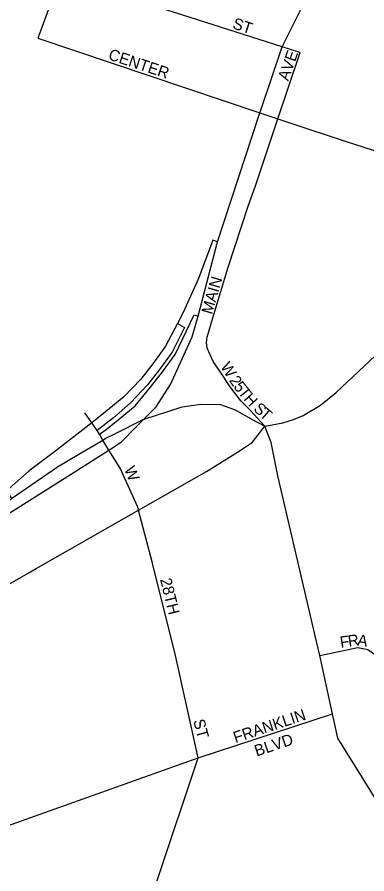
# Model space of a CAD drawing. Extents: x -561 to 1170, y 0 to 846.
# Drawn here: x 229.07 to 233.22, y 275.8 to 285.96 of the extents above; entities that cross this region are included whole.
import ezdxf

# ---------------------------------------------------------------- set-up
doc = ezdxf.new("R2010")
doc.units = 0
for name, color, linetype in [('GM_X_City_Street', 7, 'Continuous'), ('GM_X_City_Street_Text', 7, 'Continuous'), ('GM_X_Interchange_Ramps', 7, 'Continuous'), ('GM_X_State_Route', 7, 'Continuous'), ('GM_X_US_Route', 7, 'Continuous')]:
    doc.layers.add(name, color=color, linetype=linetype)

msp = doc.modelspace()

# ---------------------------------------------------------------- linework, layer by layer
at = {"layer": 'GM_X_City_Street'}
for points in [[(229.634, 286.644), (229.623, 286.536), (229.588, 286.448), (229.364, 285.836)], [(232.413, 285.545), (232.215, 285.608), (229.588, 286.448)], [(229.364, 285.836), (229.318, 285.711), (231.952, 284.824), (232.165, 284.753), (232.304, 284.707)], [(232.165, 284.753), (232.43, 285.539), (232.413, 285.545)], [(231.392, 282.393), (231.574, 282.993), (231.811, 283.717), (231.899, 283.96), (232.165, 284.753)], [(232.304, 284.707), (232.973, 284.486), (233.702, 284.252)], [(232.008, 281.109), (231.834, 281.296), (231.723, 281.407), (231.597, 281.574), (231.475, 281.759), (231.398, 281.873), (231.327, 282.032), (231.318, 282.099), (231.327, 282.164), (231.392, 282.393)], [(230.021, 281.055), (229.957, 281.149), (229.875, 281.265)], [(230.512, 280.112), (230.503, 280.146), (230.295, 280.61), (230.159, 280.824), (230.089, 280.943), (230.047, 281.013), (230.021, 281.055)], [(231.217, 277.172), (230.951, 278.386), (230.679, 279.482), (230.512, 280.112)], [(232.662, 278.388), (233.112, 278.482), (233.232, 278.46), (233.384, 278.351), (233.722, 277.986), (234.005, 277.823), (234.443, 277.594), (235.088, 277.284), (235.529, 277.126), (235.823, 277.066), (236.039, 277.034), (236.553, 277.05), (237.156, 277.125)], [(231.085, 277.124), (231.217, 277.172), (232.812, 277.695)], [(232.08, 259.688), (232.008, 261.687), (231.963, 263.79), (231.915, 264.765), (231.869, 265.021), (231.578, 265.97), (231.224, 267.059), (230.696, 268.124), (229.972, 269.654), (229.373, 270.892), (229.271, 271.075), (229.271, 271.165), (229.29, 271.245), (229.43, 271.639), (229.871, 273.119), (230.734, 275.717), (231.217, 277.172)], [(225.254, 275.047), (231.085, 277.124)]]:
    msp.add_lwpolyline(points, dxfattribs=at)
at = {"layer": 'GM_X_Interchange_Ramps'}
for points in [[(231.448, 283.295), (231.393, 283.312), (231.222, 282.859), (231.041, 282.455), (230.974, 282.326), (230.833, 282.055), (230.681, 281.848), (230.539, 281.666), (230.337, 281.454), (230.121, 281.277), (229.957, 281.149), (229.515, 280.802), (229.213, 280.578), (228.946, 280.341), (229.006, 280.248)], [(230.047, 281.013), (230.128, 281.068), (230.272, 281.182), (230.47, 281.35), (230.652, 281.569), (230.794, 281.751), (230.946, 281.958), (231.172, 282.429), (231.217, 282.414)], [(230.974, 282.326), (231.057, 282.279), (230.911, 281.987), (230.759, 281.78), (230.618, 281.598), (230.415, 281.386), (230.214, 281.208), (230.093, 281.113), (230.021, 281.055)]]:
    msp.add_lwpolyline(points, dxfattribs=at)
at = {"layer": 'GM_X_State_Route'}
for points in [[(231.962, 284.856), (232.215, 285.608), (232.527, 286.237), (234.004, 288.734), (234.171, 288.986), (234.323, 289.185), (234.542, 289.378), (234.942, 289.688), (235.422, 289.997), (235.797, 290.199), (235.909, 290.259), (236.029, 290.326)], [(231.217, 282.414), (231.448, 283.295), (231.952, 284.824), (231.962, 284.856)], [(230.473, 281.087), (230.575, 281.189), (230.721, 281.335), (230.892, 281.603), (231.146, 282.167), (231.217, 282.414)], [(228.397, 279.656), (228.922, 280.038), (229.585, 280.461), (230.159, 280.824), (230.309, 280.922), (230.473, 281.087)]]:
    msp.add_lwpolyline(points, dxfattribs=at)
at = {"layer": 'GM_X_US_Route'}
for points in [[(232.008, 281.109), (232.222, 281.147), (232.35, 281.186), (232.465, 281.234), (232.671, 281.356), (232.857, 281.507), (233.985, 282.57), (235.253, 283.781), (235.771, 284.276), (236.471, 284.895), (237.099, 285.451), (237.56, 285.809), (237.8, 286.071), (238.271, 286.495)], [(230.221, 281.012), (230.575, 281.189), (230.577, 281.19), (231.03, 281.335), (231.252, 281.369), (231.483, 281.365), (231.657, 281.301), (231.869, 281.181), (232.008, 281.109)], [(230.512, 280.112), (231.316, 280.571), (231.717, 280.819), (231.862, 280.917), (232.008, 281.109)], [(232.623, 278.552), (232.165, 280.52), (232.084, 280.912), (232.008, 281.109)], [(229.805, 280.775), (230.089, 280.943), (230.117, 280.96), (230.221, 281.012)], [(228.397, 279.656), (228.731, 280.015), (229.006, 280.248), (229.183, 280.373), (229.552, 280.626), (229.805, 280.775)], [(229.299, 279.418), (230.512, 280.112)], [(222.099, 276.091), (224.386, 276.909), (225.255, 277.189), (225.84, 277.429), (226.412, 277.763), (229.201, 279.362), (229.299, 279.418)], [(234.867, 274.136), (233.973, 275.638), (232.876, 277.408), (232.812, 277.695), (232.662, 278.388), (232.623, 278.552)]]:
    msp.add_lwpolyline(points, dxfattribs=at)

# ---------------------------------------------------------------- texts
at = {"layer": 'GM_X_City_Street_Text'}
for s, rotation, p in [('ST', 341.5607, (231.617, 285.829)), ('CENTER', 341.5625, (230.144, 285.461)), ('AVE', 70.3422, (232.286, 285.195)), ('MAIN', 74.0513, (231.383, 282.426)), ('W', 302.3564, (231.477, 281.815)), ('2', 304.1604, (231.581, 281.65)), ('5', 307.1143, (231.632, 281.575)), ('T', 308.6666, (231.685, 281.506)), ('H', 312.0853, (231.75, 281.425)), ('S', 318.3444, (231.865, 281.3)), ('T', 318.9818, (231.938, 281.235)), ('W', 292.6225, (230.338, 280.599)), ('28TH', 283.7097, (230.767, 279.289)), ('F', 8.7752, (232.911, 278.476)), ('R', 8.7757, (233.005, 278.49)), ('A', 351.6875, (233.1, 278.507)), ('FRANKLIN', 18.4379, (231.661, 277.346)), ('ST', 284.9378, (231.159, 277.614)), ('BLVD', 18.4368, (231.912, 277.188))]:
    msp.add_text(s, height=0.135, rotation=rotation, dxfattribs=at).set_placement(p)

doc.saveas('drawing.dxf')
